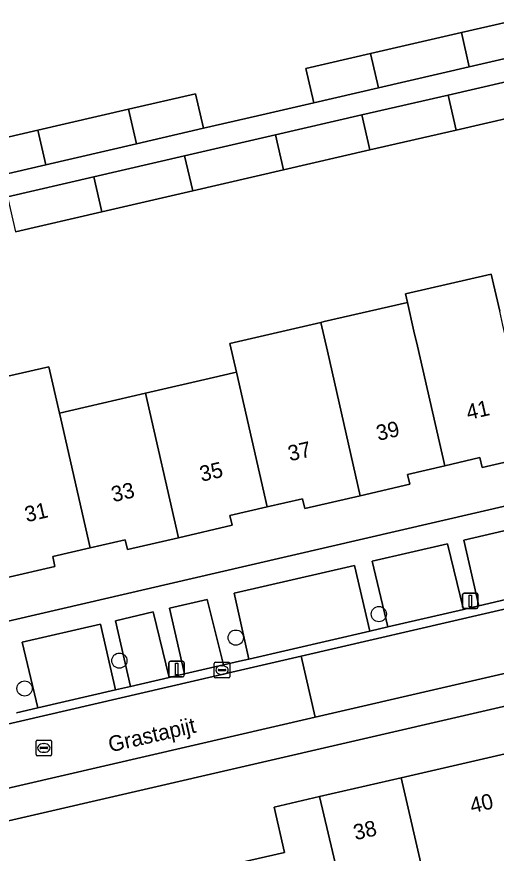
# Model space of a CAD drawing. Extents: x 156412 to 157779, y 382335 to 383768.
# Drawn here: x 156836 to 156866.8, y 382644.8 to 382698.6 of the extents above; entities that cross this region are included whole.
import ezdxf

# ---------------------------------------------------------------- set-up
doc = ezdxf.new("R2010")
doc.units = 0
for name, color, linetype in [('IMGEO_Boom', 7, 'Continuous'), ('IMGEO_Erf', 7, 'Continuous'), ('IMGEO_Kolk', 7, 'Continuous'), ('IMGEO_Lichtmast', 7, 'Continuous'), ('IMGEO_Openbare_ruimte_label', 7, 'Continuous'), ('IMGEO_Pand', 7, 'Continuous'), ('IMGEO_Pand_nummerreeks', 7, 'Continuous'), ('IMGEO_Parkeervlak_open', 7, 'Continuous'), ('IMGEO_Rijbaan_lokaal_gesloten', 7, 'Continuous'), ('IMGEO_Rijbaan_lokaal_open', 7, 'Continuous'), ('IMGEO_Rioolput', 7, 'Continuous'), ('IMGEO_Voetpad_open', 7, 'Continuous')]:
    doc.layers.add(name, color=color, linetype=linetype)

msp = doc.modelspace()

# ---------------------------------------------------------------- linework, layer by layer
at = {"layer": 'IMGEO_Boom'}
for centre in [(156859.265, 382660.195), (156850.052, 382658.68), (156842.559, 382657.199), (156836.46, 382655.407)]:
    msp.add_circle(centre, 0.489, dxfattribs=at)
at = {"layer": 'IMGEO_Erf'}
for points in [[(156831.475, 382689.989), (156837.31, 382691.333), (156843.15, 382692.678), (156847.469, 382693.672), (156847.98, 382691.455), (156851.452, 382692.257), (156855.07, 382693.093), (156854.56, 382695.305), (156858.734, 382696.267), (156864.577, 382697.612), (156870.42, 382698.958)], [(156869.797, 382692.629), (156864.233, 382691.343), (156858.691, 382690.063), (156853.127, 382688.778), (156847.281, 382687.428), (156841.437, 382686.078), (156835.883, 382684.795)], [(156832.451, 382674.832), (156838.026, 382676.1), (156838.701, 382673.131), (156844.253, 382674.413), (156848.627, 382675.424), (156849.902, 382675.718), (156850.107, 382675.766), (156849.677, 382677.616), (156855.53, 382678.968), (156855.737, 382679.016), (156861.099, 382680.255), (156860.976, 382680.795), (156866.498, 382682.072), (156867.045, 382679.681)], [(156818.728, 382655.884), (156848.729, 382662.829), (156886.92, 382671.657)], [(156869.171, 382670.383), (156865.911, 382669.628), (156865.765, 382670.263), (156863.502, 382669.739), (156861.108, 382669.185), (156861.254, 382668.551), (156858.064, 382667.813), (156854.492, 382666.987), (156854.346, 382667.621), (156852.075, 382667.095), (156849.679, 382666.541), (156849.825, 382665.907), (156846.373, 382665.108), (156843.083, 382664.347), (156842.937, 382664.982), (156840.674, 382664.458), (156838.271, 382663.902), (156838.417, 382663.268), (156835.256, 382662.536)]]:
    msp.add_lwpolyline(points, dxfattribs=at)
msp.add_lwpolyline([(156844.754, 382642.903), (156850.275, 382644.18), (156853.2, 382644.857), (156852.515, 382647.776), (156855.435, 382648.45), (156860.696, 382649.664), (156870.453, 382651.916), (156880.396, 382654.211), (156879.724, 382657.124), (156821.844, 382643.764), (156821.931, 382643.38), (156822.51, 382640.836), (156825.629, 382641.569), (156826.306, 382638.637), (156829.238, 382639.314), (156834.232, 382640.469), (156839.493, 382641.686)], close=True, dxfattribs=at)
at = {"layer": 'IMGEO_Kolk'}
for p, q in [((156848.669, 382656.165), (156848.669, 382657.017)), ((156848.744, 382657.091), (156849.596, 382657.091)), ((156849.157, 382656.871), (156849.182, 382656.871)), ((156849.67, 382657.017), (156849.67, 382656.165)), ((156848.928, 382656.585), (156848.928, 382656.597)), ((156849.366, 382656.548), (156848.968, 382656.548)), ((156848.971, 382656.634), (156849.369, 382656.634)), ((156849.18, 382656.311), (156849.155, 382656.311)), ((156849.412, 382656.597), (156849.412, 382656.585)), ((156849.596, 382656.091), (156848.744, 382656.091))]:
    msp.add_line(p, q, dxfattribs=at)
for points in [[(156848.669, 382656.165), (156848.669, 382657.017)], [(156848.744, 382657.091), (156849.596, 382657.091)], [(156849.67, 382657.017), (156849.67, 382656.165)], [(156849.596, 382656.091), (156848.744, 382656.091)]]:
    msp.add_lwpolyline(points, dxfattribs=at)
for centre, radius, start, end in [((156848.746, 382657.015), 0.0765, 91.552, 178.448), ((156848.746, 382657.015), 0.0765, 91.552, 178.448), ((156849.594, 382657.015), 0.0765, 1.552, 88.448), ((156849.594, 382657.015), 0.0765, 1.552, 88.448), ((156848.968, 382656.594), 0.0403, 85.8775, 175.7526), ((156848.965, 382656.584), 0.0366, 178.938, 274.7102), ((156849.369, 382656.591), 0.043, 264.8664, 352.4533), ((156849.373, 382656.596), 0.0386, 1.7309, 96.639), ((156848.746, 382656.167), 0.0765, 181.552, 268.448), ((156848.746, 382656.167), 0.0765, 181.552, 268.448), ((156849.594, 382656.167), 0.0765, 271.552, 358.448), ((156849.594, 382656.167), 0.0765, 271.552, 358.448)]:
    msp.add_arc(centre, radius, start, end, dxfattribs=at)
for centre, major_axis, ratio, start_param, end_param in [((156849.156, 382656.591), (-0.387, 0.002), 0.722429, 4.712389, 7.853982), ((156849.181, 382656.591), (-0.39, 0.002), 0.717154, 1.570796, 4.712389)]:
    msp.add_ellipse(centre, major_axis=major_axis, ratio=ratio, start_param=start_param, end_param=end_param, dxfattribs=at)
at = {"layer": 'IMGEO_Lichtmast'}
for p, q in [((156864.654, 382660.645), (156864.654, 382661.445)), ((156864.654, 382661.445), (156864.654, 382660.645)), ((156864.754, 382661.545), (156865.544, 382661.545)), ((156865.544, 382661.545), (156864.754, 382661.545)), ((156865.644, 382661.445), (156865.644, 382660.645)), ((156865.644, 382660.645), (156865.644, 382661.445)), ((156865.544, 382660.545), (156864.754, 382660.545)), ((156864.754, 382660.545), (156865.544, 382660.545)), ((156845.743, 382656.26), (156845.743, 382657.06)), ((156845.743, 382657.06), (156845.743, 382656.26)), ((156845.843, 382657.16), (156846.633, 382657.16)), ((156846.633, 382657.16), (156845.843, 382657.16)), ((156846.733, 382657.06), (156846.733, 382656.26)), ((156846.733, 382656.26), (156846.733, 382657.06)), ((156846.633, 382656.16), (156845.843, 382656.16)), ((156845.843, 382656.16), (156846.633, 382656.16))]:
    msp.add_line(p, q, dxfattribs=at)
for points in [[(156865.074, 382661.42), (156865.224, 382661.42), (156865.224, 382660.67), (156865.074, 382660.67), (156865.074, 382661.42)], [(156846.163, 382657.035), (156846.313, 382657.035), (156846.313, 382656.285), (156846.163, 382656.285), (156846.163, 382657.035)]]:
    msp.add_lwpolyline(points, dxfattribs=at)
for centre, start, end in [((156864.754, 382661.445), 90, 180), ((156864.754, 382661.445), 90, 180), ((156865.544, 382661.445), 0, 90), ((156865.544, 382661.445), 360, 90), ((156864.754, 382660.645), 180, 270), ((156864.754, 382660.645), 180, 270), ((156865.544, 382660.645), 270, 0), ((156865.544, 382660.645), 270, 0), ((156845.843, 382657.06), 90, 180), ((156845.843, 382657.06), 90, 180), ((156846.633, 382657.06), 0, 90), ((156846.633, 382657.06), 360, 90), ((156845.843, 382656.26), 180, 270), ((156845.843, 382656.26), 180, 270), ((156846.633, 382656.26), 270, 0), ((156846.633, 382656.26), 270, 0)]:
    msp.add_arc(centre, 0.1, start, end, dxfattribs=at)
at = {"layer": 'IMGEO_Pand'}
for points in [[(156864.577, 382697.612), (156865.085, 382695.406), (156870.926, 382696.756), (156870.42, 382698.958)], [(156858.734, 382696.267), (156859.242, 382694.056), (156865.085, 382695.406), (156864.577, 382697.612)], [(156858.734, 382696.267), (156854.56, 382695.305), (156855.07, 382693.093), (156859.242, 382694.056)], [(156863.714, 382693.59), (156864.233, 382691.343), (156869.797, 382692.629), (156869.281, 382694.874)], [(156847.469, 382693.672), (156843.15, 382692.678), (156843.663, 382690.457), (156847.98, 382691.455)], [(156863.714, 382693.59), (156858.167, 382692.311), (156858.691, 382690.063), (156864.233, 382691.343)], [(156837.31, 382691.333), (156837.822, 382689.107), (156843.663, 382690.457), (156843.15, 382692.678)], [(156858.691, 382690.063), (156858.167, 382692.311), (156852.602, 382691.028), (156853.127, 382688.778)], [(156837.31, 382691.333), (156831.475, 382689.989), (156831.989, 382687.759), (156837.822, 382689.107)], [(156853.127, 382688.778), (156852.602, 382691.028), (156846.758, 382689.68), (156847.281, 382687.428)], [(156841.437, 382686.078), (156847.281, 382687.428), (156846.758, 382689.68), (156840.915, 382688.332)], [(156841.437, 382686.078), (156840.915, 382688.332), (156835.36, 382687.051), (156835.883, 382684.795)], [(156867.045, 382679.681), (156866.498, 382682.072), (156860.976, 382680.795), (156861.099, 382680.255), (156861.522, 382678.404), (156861.743, 382677.439), (156863.502, 382669.739), (156865.765, 382670.263), (156865.911, 382669.628), (156869.171, 382670.383), (156867.247, 382678.796)], [(156861.099, 382680.255), (156855.737, 382679.016), (156855.53, 382678.968), (156855.961, 382677.118), (156858.064, 382667.813), (156861.254, 382668.551), (156861.108, 382669.185), (156863.502, 382669.739), (156861.743, 382677.439), (156861.522, 382678.404)], [(156852.075, 382667.095), (156854.346, 382667.621), (156854.492, 382666.987), (156858.064, 382667.813), (156855.961, 382677.118), (156855.53, 382678.968), (156849.677, 382677.616), (156850.107, 382675.766)], [(156838.701, 382673.131), (156838.026, 382676.1), (156832.451, 382674.832), (156832.709, 382673.699), (156833.139, 382671.846), (156835.256, 382662.536), (156838.417, 382663.268), (156838.271, 382663.902), (156840.674, 382664.458), (156838.785, 382672.76)], [(156850.107, 382675.766), (156849.902, 382675.718), (156848.627, 382675.424), (156844.253, 382674.413), (156846.373, 382665.108), (156849.825, 382665.907), (156849.679, 382666.541), (156852.075, 382667.095)], [(156844.253, 382674.413), (156838.701, 382673.131), (156838.785, 382672.76), (156840.674, 382664.458), (156842.937, 382664.982), (156843.083, 382664.347), (156846.373, 382665.108)], [(156870.453, 382651.916), (156860.696, 382649.664), (156862.159, 382643.326), (156862.379, 382643.377), (156865.707, 382644.146), (156866.475, 382640.819), (156871.804, 382642.05), (156871.036, 382645.377), (156871.916, 382645.58)], [(156860.696, 382649.664), (156855.435, 382648.45), (156858.242, 382636.664), (156858.38, 382636.696), (156863.429, 382637.862), (156863.641, 382637.911), (156862.379, 382643.377), (156862.159, 382643.326)], [(156855.435, 382648.45), (156852.515, 382647.776), (156853.2, 382644.857), (156850.275, 382644.18), (156852.539, 382634.423), (156852.727, 382634.466), (156853.197, 382632.43), (156853.447, 382631.357), (156858.999, 382632.595), (156858.305, 382635.754), (156858.451, 382635.788), (156858.583, 382635.819), (156858.38, 382636.696), (156858.242, 382636.664)]]:
    msp.add_lwpolyline(points, close=True, dxfattribs=at)
at = {"layer": 'IMGEO_Parkeervlak_open'}
for points in [[(156869.595, 382666.089), (156864.724, 382664.961), (156865.702, 382660.73), (156870.64, 382661.875)], [(156863.676, 382664.718), (156858.832, 382663.596), (156859.844, 382659.372), (156864.715, 382660.501)], [(156857.688, 382663.331), (156849.944, 382661.538), (156850.884, 382657.294), (156858.69, 382659.104)], [(156848.208, 382661.136), (156845.785, 382660.575), (156846.757, 382656.342), (156849.266, 382656.92)], [(156844.744, 382660.335), (156842.308, 382659.771), (156843.285, 382655.541), (156845.773, 382656.115)], [(156841.342, 382659.548), (156836.303, 382658.382), (156837.318, 382654.164), (156842.32, 382655.318)]]:
    msp.add_lwpolyline(points, close=True, dxfattribs=at)
at = {"layer": 'IMGEO_Rijbaan_lokaal_gesloten'}
msp.add_lwpolyline([(156921.083, 382672.955), (156894.488, 382666.782), (156889.852, 382665.724), (156854.261, 382657.483), (156855.169, 382653.553), (156921.11, 382668.783)], dxfattribs=at)
msp.add_lwpolyline([(156819.996, 382645.43), (156855.169, 382653.553), (156854.261, 382657.483), (156850.364, 382656.581), (156818.765, 382649.282), (156745.677, 382632.413), (156743.958, 382632.023), (156744.772, 382628.056), (156746.776, 382628.519)], close=True, dxfattribs=at)
at = {"layer": 'IMGEO_Rijbaan_lokaal_open'}
for points in [[(156745.677, 382632.413), (156818.765, 382649.282), (156850.364, 382656.581), (156854.261, 382657.483), (156889.852, 382665.724)], [(156870.64, 382661.875), (156865.702, 382660.73), (156864.715, 382660.501), (156859.844, 382659.372), (156858.69, 382659.104), (156850.884, 382657.294), (156850.287, 382657.156), (156849.266, 382656.92), (156846.757, 382656.342), (156845.773, 382656.115), (156843.285, 382655.541), (156842.32, 382655.318), (156837.318, 382654.164), (156835.936, 382653.846)]]:
    msp.add_lwpolyline(points, dxfattribs=at)
at = {"layer": 'IMGEO_Rioolput'}
for p, q in [((156837.197, 382651.155), (156837.197, 382652.007)), ((156837.272, 382652.081), (156838.124, 382652.081)), ((156838.198, 382652.007), (156838.198, 382651.155)), ((156837.456, 382651.575), (156837.456, 382651.587)), ((156837.894, 382651.538), (156837.496, 382651.538)), ((156837.499, 382651.624), (156837.897, 382651.624)), ((156837.685, 382651.861), (156837.71, 382651.861)), ((156837.94, 382651.587), (156837.94, 382651.575)), ((156838.124, 382651.081), (156837.272, 382651.081)), ((156837.708, 382651.301), (156837.683, 382651.301))]:
    msp.add_line(p, q, dxfattribs=at)
for points in [[(156837.197, 382651.155), (156837.197, 382652.007)], [(156837.272, 382652.081), (156838.124, 382652.081)], [(156838.198, 382652.007), (156838.198, 382651.155)], [(156838.124, 382651.081), (156837.272, 382651.081)]]:
    msp.add_lwpolyline(points, dxfattribs=at)
for centre, radius, start, end in [((156837.274, 382652.005), 0.0765, 91.552, 178.448), ((156837.274, 382652.005), 0.0765, 91.552, 178.448), ((156838.122, 382652.005), 0.0765, 1.552, 88.448), ((156838.122, 382652.005), 0.0765, 1.552, 88.448), ((156837.496, 382651.584), 0.0403, 85.8775, 175.7526), ((156837.493, 382651.574), 0.0366, 178.938, 274.7102), ((156837.897, 382651.581), 0.043, 264.8664, 352.4533), ((156837.901, 382651.586), 0.0386, 1.7309, 96.639), ((156837.274, 382651.157), 0.0765, 181.552, 268.448), ((156837.274, 382651.157), 0.0765, 181.552, 268.448), ((156838.122, 382651.157), 0.0765, 271.552, 358.448), ((156838.122, 382651.157), 0.0765, 271.552, 358.448)]:
    msp.add_arc(centre, radius, start, end, dxfattribs=at)
for centre, major_axis, ratio, start_param, end_param in [((156837.684, 382651.581), (-0.387, 0.002), 0.722429, 4.712389, 7.853982), ((156837.709, 382651.581), (-0.39, 0.002), 0.717154, 1.570796, 4.712389)]:
    msp.add_ellipse(centre, major_axis=major_axis, ratio=ratio, start_param=start_param, end_param=end_param, dxfattribs=at)
at = {"layer": 'IMGEO_Voetpad_open'}
for points in [[(156870.926, 382696.756), (156865.085, 382695.406), (156859.242, 382694.056), (156855.07, 382693.093), (156851.452, 382692.257), (156847.98, 382691.455), (156843.663, 382690.457), (156837.822, 382689.107), (156831.989, 382687.759), (156826.146, 382686.409), (156820.294, 382685.057), (156812.426, 382683.239), (156812.733, 382681.831), (156812.852, 382681.86), (156818.689, 382683.206), (156824.256, 382684.49), (156829.797, 382685.768), (156835.36, 382687.051), (156840.915, 382688.332), (156846.758, 382689.68), (156852.602, 382691.028), (156858.167, 382692.311), (156863.714, 382693.59), (156869.281, 382694.874)], [(156939.568, 382673.498), (156943.697, 382678.406), (156937.936, 382683.368), (156932.839, 382682.154), (156932.808, 382682.278), (156893.061, 382673.083), (156888.288, 382671.973), (156886.92, 382671.657), (156848.729, 382662.829), (156818.728, 382655.884), (156817.342, 382655.568), (156812.536, 382654.456), (156744.349, 382638.681)], [(156921.11, 382668.783), (156855.169, 382653.553), (156819.996, 382645.43), (156820.465, 382643.445), (156821.844, 382643.764), (156879.724, 382657.124)], [(156835.936, 382653.846), (156837.318, 382654.164), (156836.303, 382658.382), (156841.342, 382659.548), (156842.32, 382655.318), (156843.285, 382655.541), (156842.308, 382659.771), (156844.744, 382660.335), (156845.773, 382656.115), (156846.757, 382656.342), (156845.785, 382660.575), (156848.208, 382661.136), (156849.266, 382656.92), (156850.287, 382657.156), (156850.884, 382657.294), (156849.944, 382661.538), (156857.688, 382663.331), (156858.69, 382659.104), (156859.844, 382659.372), (156858.832, 382663.596), (156863.676, 382664.718), (156864.715, 382660.501), (156865.702, 382660.73), (156864.724, 382664.961), (156869.595, 382666.089)]]:
    msp.add_lwpolyline(points, dxfattribs=at)

# ---------------------------------------------------------------- texts
at = {"layer": 'IMGEO_Openbare_ruimte_label'}
msp.add_text('Grastapijt', height=1, rotation=13.0075, dxfattribs=at).set_placement((156841.975, 382651.296))
at = {"layer": 'IMGEO_Pand_nummerreeks'}
for s, rotation, p in [('41', 13.0233, (156865.015, 382672.676)), ('39', 13.0233, (156859.22, 382671.336)), ('37', 13.0248, (156853.536, 382670.021)), ('35', 13.0233, (156847.851, 382668.706)), ('33', 13.0233, (156842.166, 382667.391)), ('31', 13.0233, (156836.592, 382666.101)), ('40', 13.0061, (156865.255, 382647.37)), ('38', 13.0119, (156857.753, 382645.637))]:
    msp.add_text(s, height=1, rotation=rotation, dxfattribs=at).set_placement(p)

doc.saveas('drawing.dxf')
